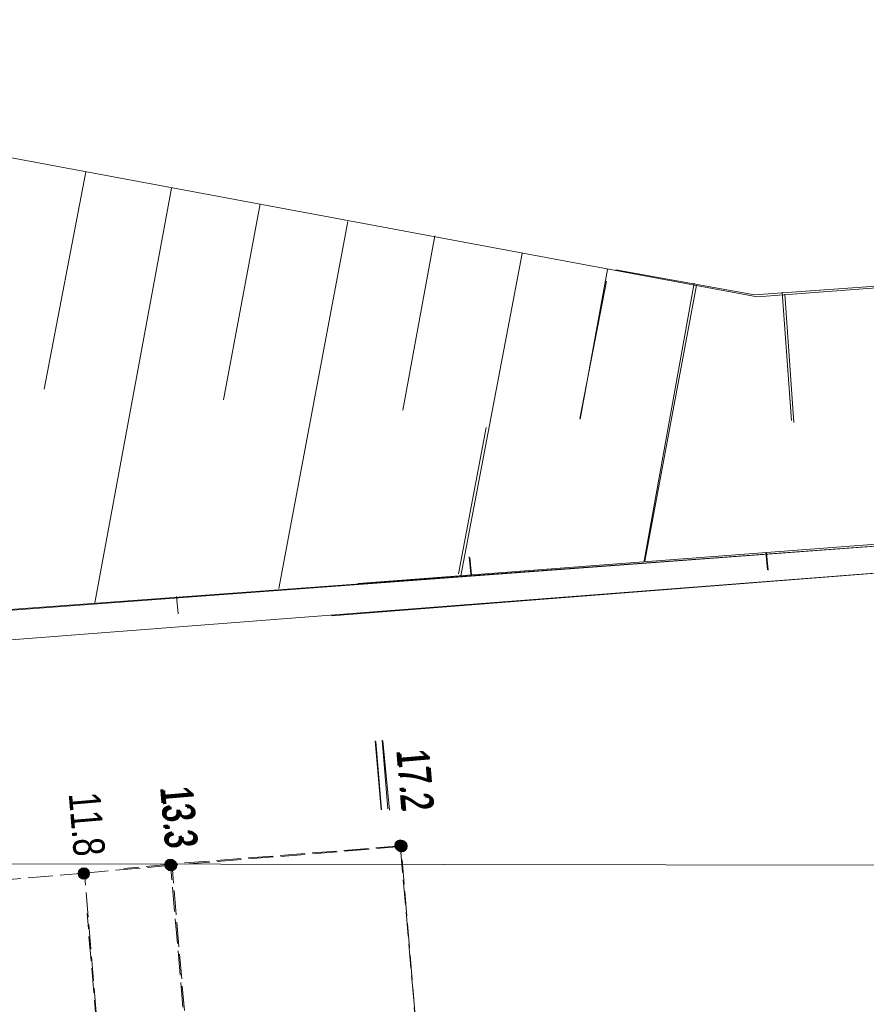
# Model space of a CAD drawing. Header units: metres. Extents: x -740 to 758, y -633 to 854.
# Tile 510 of 656: x -188 to -174, y -125 to -109. Entities that reach past the tile are written whole.
import ezdxf

# ---------------------------------------------------------------- set-up
doc = ezdxf.new("R2010")
doc.units = ezdxf.units.M
doc.header["$MEASUREMENT"] = 0
doc.linetypes.add('416_125', pattern=[0.5408, 0.416, -0.1248])
for name, color, linetype in [('Grundkarte.LOVION', 7, 'Continuous'), ('StromBemass.LOVION', 7, 'Continuous'), ('ViewBounds.LOVION', 7, 'Continuous')]:
    doc.layers.add(name, color=color, linetype=linetype)
doc.styles.add('ERSTELLTER_STIL_1', font='arial.ttf')

msp = doc.modelspace()

# ---------------------------------------------------------------- hatches: boundary and pattern name
at = {"layer": 'StromBemass.LOVION', "linetype": 'Continuous', "lineweight": 13}
for points in [[(-181.698, -122.541), (-181.691, -122.532), (-181.685, -122.522), (-181.681, -122.511), (-181.678, -122.5), (-181.677, -122.488), (-181.677, -122.477), (-181.678, -122.465), (-181.681, -122.454), (-181.686, -122.443), (-181.691, -122.433), (-181.698, -122.424), (-181.706, -122.416), (-181.715, -122.408), (-181.725, -122.402), (-181.735, -122.397), (-181.746, -122.394), (-181.757, -122.392), (-181.769, -122.391), (-181.78, -122.392), (-181.792, -122.394), (-181.803, -122.398), (-181.813, -122.402), (-181.823, -122.409), (-181.832, -122.416), (-181.839, -122.424), (-181.846, -122.434), (-181.852, -122.444), (-181.856, -122.455), (-181.859, -122.466), (-181.86, -122.477), (-181.86, -122.489), (-181.859, -122.5), (-181.856, -122.511), (-181.851, -122.522), (-181.846, -122.532), (-181.839, -122.542), (-181.831, -122.55), (-181.822, -122.557), (-181.813, -122.563), (-181.802, -122.568), (-181.791, -122.572), (-181.78, -122.574), (-181.768, -122.575), (-181.757, -122.574), (-181.745, -122.572), (-181.734, -122.568), (-181.724, -122.563), (-181.714, -122.557), (-181.705, -122.55)], [(-181.674, -122.558), (-181.667, -122.548), (-181.661, -122.538), (-181.657, -122.527), (-181.654, -122.515), (-181.652, -122.503), (-181.653, -122.491), (-181.654, -122.479), (-181.657, -122.468), (-181.662, -122.456), (-181.667, -122.446), (-181.674, -122.436), (-181.683, -122.428), (-181.692, -122.42), (-181.702, -122.414), (-181.713, -122.409), (-181.724, -122.405), (-181.736, -122.403), (-181.748, -122.402), (-181.76, -122.403), (-181.772, -122.405), (-181.783, -122.409), (-181.794, -122.414), (-181.804, -122.42), (-181.813, -122.428), (-181.821, -122.437), (-181.828, -122.446), (-181.834, -122.457), (-181.839, -122.468), (-181.842, -122.48), (-181.843, -122.492), (-181.843, -122.504), (-181.841, -122.516), (-181.838, -122.527), (-181.834, -122.538), (-181.828, -122.549), (-181.821, -122.558), (-181.813, -122.567), (-181.804, -122.575), (-181.793, -122.581), (-181.783, -122.586), (-181.771, -122.59), (-181.759, -122.592), (-181.747, -122.593), (-181.735, -122.592), (-181.724, -122.59), (-181.712, -122.586), (-181.701, -122.581), (-181.691, -122.574), (-181.682, -122.567)], [(-181.716, -122.533), (-181.711, -122.526), (-181.708, -122.519), (-181.705, -122.512), (-181.703, -122.504), (-181.702, -122.497), (-181.702, -122.489), (-181.703, -122.481), (-181.705, -122.474), (-181.708, -122.466), (-181.712, -122.459), (-181.716, -122.453), (-181.722, -122.447), (-181.728, -122.442), (-181.734, -122.438), (-181.741, -122.435), (-181.749, -122.433), (-181.757, -122.431), (-181.764, -122.431), (-181.772, -122.431), (-181.78, -122.433), (-181.787, -122.435), (-181.794, -122.438), (-181.801, -122.443), (-181.807, -122.448), (-181.812, -122.453), (-181.817, -122.46), (-181.821, -122.467), (-181.824, -122.474), (-181.825, -122.481), (-181.826, -122.489), (-181.826, -122.497), (-181.825, -122.505), (-181.823, -122.512), (-181.821, -122.52), (-181.817, -122.527), (-181.812, -122.533), (-181.807, -122.539), (-181.801, -122.544), (-181.794, -122.548), (-181.787, -122.551), (-181.78, -122.553), (-181.772, -122.555), (-181.764, -122.555), (-181.756, -122.555), (-181.749, -122.553), (-181.741, -122.551), (-181.734, -122.547), (-181.727, -122.543), (-181.721, -122.538)], [(-181.716, -122.533), (-181.711, -122.526), (-181.708, -122.519), (-181.705, -122.512), (-181.703, -122.504), (-181.702, -122.497), (-181.702, -122.489), (-181.703, -122.481), (-181.705, -122.474), (-181.708, -122.466), (-181.712, -122.459), (-181.716, -122.453), (-181.722, -122.447), (-181.728, -122.442), (-181.734, -122.438), (-181.741, -122.435), (-181.749, -122.433), (-181.757, -122.431), (-181.764, -122.431), (-181.772, -122.431), (-181.78, -122.433), (-181.787, -122.435), (-181.794, -122.438), (-181.801, -122.443), (-181.807, -122.448), (-181.812, -122.453), (-181.817, -122.46), (-181.821, -122.467), (-181.824, -122.474), (-181.825, -122.481), (-181.826, -122.489), (-181.826, -122.497), (-181.825, -122.505), (-181.823, -122.512), (-181.821, -122.52), (-181.817, -122.527), (-181.812, -122.533), (-181.807, -122.539), (-181.801, -122.544), (-181.794, -122.548), (-181.787, -122.551), (-181.78, -122.553), (-181.772, -122.555), (-181.764, -122.555), (-181.756, -122.555), (-181.749, -122.553), (-181.741, -122.551), (-181.734, -122.547), (-181.727, -122.543), (-181.721, -122.538)], [(-181.716, -122.533), (-181.711, -122.526), (-181.708, -122.519), (-181.705, -122.512), (-181.703, -122.504), (-181.702, -122.497), (-181.702, -122.489), (-181.703, -122.481), (-181.705, -122.474), (-181.708, -122.466), (-181.712, -122.459), (-181.716, -122.453), (-181.722, -122.447), (-181.728, -122.442), (-181.734, -122.438), (-181.741, -122.435), (-181.749, -122.433), (-181.757, -122.431), (-181.764, -122.431), (-181.772, -122.431), (-181.78, -122.433), (-181.787, -122.435), (-181.794, -122.438), (-181.801, -122.443), (-181.807, -122.448), (-181.812, -122.453), (-181.817, -122.46), (-181.821, -122.467), (-181.824, -122.474), (-181.825, -122.481), (-181.826, -122.489), (-181.826, -122.497), (-181.825, -122.505), (-181.823, -122.512), (-181.821, -122.52), (-181.817, -122.527), (-181.812, -122.533), (-181.807, -122.539), (-181.801, -122.544), (-181.794, -122.548), (-181.787, -122.551), (-181.78, -122.553), (-181.772, -122.555), (-181.764, -122.555), (-181.756, -122.555), (-181.749, -122.553), (-181.741, -122.551), (-181.734, -122.547), (-181.727, -122.543), (-181.721, -122.538)], [(-181.706, -122.545), (-181.702, -122.539), (-181.698, -122.532), (-181.695, -122.524), (-181.693, -122.517), (-181.692, -122.509), (-181.692, -122.501), (-181.693, -122.494), (-181.695, -122.486), (-181.698, -122.479), (-181.702, -122.472), (-181.707, -122.466), (-181.712, -122.46), (-181.718, -122.455), (-181.724, -122.451), (-181.732, -122.448), (-181.739, -122.445), (-181.747, -122.444), (-181.754, -122.444), (-181.762, -122.444), (-181.77, -122.446), (-181.777, -122.448), (-181.784, -122.451), (-181.791, -122.455), (-181.797, -122.46), (-181.802, -122.466), (-181.807, -122.472), (-181.81, -122.479), (-181.813, -122.487), (-181.815, -122.494), (-181.816, -122.502), (-181.816, -122.51), (-181.815, -122.517), (-181.813, -122.525), (-181.81, -122.532), (-181.806, -122.539), (-181.802, -122.545), (-181.796, -122.551), (-181.79, -122.556), (-181.784, -122.56), (-181.777, -122.563), (-181.769, -122.566), (-181.762, -122.567), (-181.754, -122.567), (-181.746, -122.567), (-181.739, -122.565), (-181.731, -122.563), (-181.724, -122.56), (-181.718, -122.556), (-181.712, -122.551)], [(-181.706, -122.545), (-181.702, -122.539), (-181.698, -122.532), (-181.695, -122.524), (-181.693, -122.517), (-181.692, -122.509), (-181.692, -122.501), (-181.693, -122.494), (-181.695, -122.486), (-181.698, -122.479), (-181.702, -122.472), (-181.707, -122.466), (-181.712, -122.46), (-181.718, -122.455), (-181.724, -122.451), (-181.732, -122.448), (-181.739, -122.445), (-181.747, -122.444), (-181.754, -122.444), (-181.762, -122.444), (-181.77, -122.446), (-181.777, -122.448), (-181.784, -122.451), (-181.791, -122.455), (-181.797, -122.46), (-181.802, -122.466), (-181.807, -122.472), (-181.81, -122.479), (-181.813, -122.487), (-181.815, -122.494), (-181.816, -122.502), (-181.816, -122.51), (-181.815, -122.517), (-181.813, -122.525), (-181.81, -122.532), (-181.806, -122.539), (-181.802, -122.545), (-181.796, -122.551), (-181.79, -122.556), (-181.784, -122.56), (-181.777, -122.563), (-181.769, -122.566), (-181.762, -122.567), (-181.754, -122.567), (-181.746, -122.567), (-181.739, -122.565), (-181.731, -122.563), (-181.724, -122.56), (-181.718, -122.556), (-181.712, -122.551)], [(-181.706, -122.545), (-181.702, -122.539), (-181.698, -122.532), (-181.695, -122.524), (-181.693, -122.517), (-181.692, -122.509), (-181.692, -122.501), (-181.693, -122.494), (-181.695, -122.486), (-181.698, -122.479), (-181.702, -122.472), (-181.707, -122.466), (-181.712, -122.46), (-181.718, -122.455), (-181.724, -122.451), (-181.732, -122.448), (-181.739, -122.445), (-181.747, -122.444), (-181.754, -122.444), (-181.762, -122.444), (-181.77, -122.446), (-181.777, -122.448), (-181.784, -122.451), (-181.791, -122.455), (-181.797, -122.46), (-181.802, -122.466), (-181.807, -122.472), (-181.81, -122.479), (-181.813, -122.487), (-181.815, -122.494), (-181.816, -122.502), (-181.816, -122.51), (-181.815, -122.517), (-181.813, -122.525), (-181.81, -122.532), (-181.806, -122.539), (-181.802, -122.545), (-181.796, -122.551), (-181.79, -122.556), (-181.784, -122.56), (-181.777, -122.563), (-181.769, -122.566), (-181.762, -122.567), (-181.754, -122.567), (-181.746, -122.567), (-181.739, -122.565), (-181.731, -122.563), (-181.724, -122.56), (-181.718, -122.556), (-181.712, -122.551)], [(-185.583, -122.871), (-185.576, -122.861), (-185.571, -122.851), (-185.566, -122.84), (-185.563, -122.828), (-185.562, -122.816), (-185.562, -122.804), (-185.563, -122.792), (-185.566, -122.781), (-185.571, -122.77), (-185.577, -122.759), (-185.584, -122.749), (-185.592, -122.741), (-185.601, -122.733), (-185.611, -122.727), (-185.622, -122.722), (-185.634, -122.718), (-185.645, -122.716), (-185.657, -122.715), (-185.669, -122.716), (-185.681, -122.718), (-185.693, -122.722), (-185.703, -122.727), (-185.714, -122.733), (-185.723, -122.741), (-185.731, -122.75), (-185.738, -122.76), (-185.744, -122.77), (-185.748, -122.781), (-185.751, -122.793), (-185.752, -122.805), (-185.752, -122.817), (-185.751, -122.829), (-185.748, -122.84), (-185.743, -122.851), (-185.738, -122.862), (-185.731, -122.872), (-185.722, -122.88), (-185.713, -122.888), (-185.703, -122.894), (-185.692, -122.899), (-185.681, -122.903), (-185.669, -122.905), (-185.657, -122.906), (-185.645, -122.905), (-185.633, -122.903), (-185.622, -122.899), (-185.611, -122.894), (-185.601, -122.888), (-185.592, -122.88)], [(-185.57, -122.881), (-185.563, -122.872), (-185.557, -122.861), (-185.553, -122.85), (-185.55, -122.838), (-185.548, -122.826), (-185.548, -122.814), (-185.55, -122.803), (-185.553, -122.791), (-185.557, -122.78), (-185.563, -122.769), (-185.57, -122.76), (-185.579, -122.751), (-185.588, -122.743), (-185.598, -122.737), (-185.609, -122.732), (-185.62, -122.728), (-185.632, -122.726), (-185.644, -122.725), (-185.656, -122.726), (-185.668, -122.728), (-185.679, -122.732), (-185.69, -122.737), (-185.7, -122.744), (-185.709, -122.751), (-185.718, -122.76), (-185.725, -122.77), (-185.73, -122.78), (-185.735, -122.792), (-185.738, -122.803), (-185.739, -122.815), (-185.739, -122.827), (-185.737, -122.839), (-185.734, -122.851), (-185.73, -122.862), (-185.724, -122.872), (-185.717, -122.882), (-185.709, -122.891), (-185.7, -122.898), (-185.689, -122.905), (-185.679, -122.91), (-185.667, -122.913), (-185.655, -122.916), (-185.643, -122.916), (-185.631, -122.915), (-185.62, -122.913), (-185.608, -122.909), (-185.597, -122.904), (-185.587, -122.898), (-185.578, -122.89)], [(-185.604, -122.842), (-185.599, -122.836), (-185.596, -122.829), (-185.593, -122.822), (-185.591, -122.814), (-185.59, -122.806), (-185.59, -122.798), (-185.591, -122.79), (-185.593, -122.782), (-185.596, -122.775), (-185.6, -122.768), (-185.604, -122.762), (-185.61, -122.756), (-185.616, -122.751), (-185.623, -122.747), (-185.63, -122.743), (-185.638, -122.741), (-185.645, -122.739), (-185.653, -122.739), (-185.661, -122.739), (-185.669, -122.741), (-185.677, -122.743), (-185.684, -122.747), (-185.69, -122.751), (-185.697, -122.756), (-185.702, -122.762), (-185.707, -122.768), (-185.711, -122.775), (-185.713, -122.783), (-185.715, -122.791), (-185.716, -122.798), (-185.716, -122.806), (-185.715, -122.814), (-185.713, -122.822), (-185.71, -122.829), (-185.706, -122.836), (-185.702, -122.843), (-185.696, -122.849), (-185.69, -122.854), (-185.683, -122.858), (-185.676, -122.861), (-185.669, -122.864), (-185.661, -122.865), (-185.653, -122.866), (-185.645, -122.865), (-185.637, -122.864), (-185.63, -122.861), (-185.622, -122.858), (-185.616, -122.853), (-185.61, -122.848)], [(-185.604, -122.842), (-185.599, -122.836), (-185.596, -122.829), (-185.593, -122.822), (-185.591, -122.814), (-185.59, -122.806), (-185.59, -122.798), (-185.591, -122.79), (-185.593, -122.782), (-185.596, -122.775), (-185.6, -122.768), (-185.604, -122.762), (-185.61, -122.756), (-185.616, -122.751), (-185.623, -122.747), (-185.63, -122.743), (-185.638, -122.741), (-185.645, -122.739), (-185.653, -122.739), (-185.661, -122.739), (-185.669, -122.741), (-185.677, -122.743), (-185.684, -122.747), (-185.69, -122.751), (-185.697, -122.756), (-185.702, -122.762), (-185.707, -122.768), (-185.711, -122.775), (-185.713, -122.783), (-185.715, -122.791), (-185.716, -122.798), (-185.716, -122.806), (-185.715, -122.814), (-185.713, -122.822), (-185.71, -122.829), (-185.706, -122.836), (-185.702, -122.843), (-185.696, -122.849), (-185.69, -122.854), (-185.683, -122.858), (-185.676, -122.861), (-185.669, -122.864), (-185.661, -122.865), (-185.653, -122.866), (-185.645, -122.865), (-185.637, -122.864), (-185.63, -122.861), (-185.622, -122.858), (-185.616, -122.853), (-185.61, -122.848)], [(-185.582, -122.86), (-185.577, -122.854), (-185.574, -122.847), (-185.571, -122.84), (-185.569, -122.832), (-185.568, -122.825), (-185.568, -122.817), (-185.569, -122.81), (-185.571, -122.803), (-185.574, -122.795), (-185.578, -122.789), (-185.582, -122.783), (-185.587, -122.777), (-185.593, -122.772), (-185.6, -122.768), (-185.606, -122.765), (-185.614, -122.763), (-185.621, -122.761), (-185.629, -122.761), (-185.636, -122.761), (-185.644, -122.763), (-185.651, -122.765), (-185.658, -122.769), (-185.664, -122.773), (-185.67, -122.777), (-185.675, -122.783), (-185.68, -122.789), (-185.683, -122.796), (-185.686, -122.803), (-185.688, -122.81), (-185.689, -122.818), (-185.689, -122.825), (-185.688, -122.833), (-185.686, -122.84), (-185.683, -122.847), (-185.679, -122.854), (-185.675, -122.86), (-185.67, -122.865), (-185.664, -122.87), (-185.657, -122.874), (-185.651, -122.878), (-185.643, -122.88), (-185.636, -122.881), (-185.628, -122.882), (-185.621, -122.881), (-185.613, -122.88), (-185.606, -122.877), (-185.599, -122.874), (-185.593, -122.87), (-185.587, -122.865)], [(-185.582, -122.86), (-185.577, -122.854), (-185.574, -122.847), (-185.571, -122.84), (-185.569, -122.832), (-185.568, -122.825), (-185.568, -122.817), (-185.569, -122.81), (-185.571, -122.803), (-185.574, -122.795), (-185.578, -122.789), (-185.582, -122.783), (-185.587, -122.777), (-185.593, -122.772), (-185.6, -122.768), (-185.606, -122.765), (-185.614, -122.763), (-185.621, -122.761), (-185.629, -122.761), (-185.636, -122.761), (-185.644, -122.763), (-185.651, -122.765), (-185.658, -122.769), (-185.664, -122.773), (-185.67, -122.777), (-185.675, -122.783), (-185.68, -122.789), (-185.683, -122.796), (-185.686, -122.803), (-185.688, -122.81), (-185.689, -122.818), (-185.689, -122.825), (-185.688, -122.833), (-185.686, -122.84), (-185.683, -122.847), (-185.679, -122.854), (-185.675, -122.86), (-185.67, -122.865), (-185.664, -122.87), (-185.657, -122.874), (-185.651, -122.878), (-185.643, -122.88), (-185.636, -122.881), (-185.628, -122.882), (-185.621, -122.881), (-185.613, -122.88), (-185.606, -122.877), (-185.599, -122.874), (-185.593, -122.87), (-185.587, -122.865)], [(-187.045, -123.02), (-187.038, -123.01), (-187.032, -122.999), (-187.027, -122.988), (-187.024, -122.976), (-187.023, -122.964), (-187.023, -122.952), (-187.024, -122.94), (-187.027, -122.928), (-187.032, -122.917), (-187.038, -122.907), (-187.045, -122.897), (-187.053, -122.888), (-187.063, -122.88), (-187.073, -122.874), (-187.084, -122.869), (-187.096, -122.865), (-187.108, -122.863), (-187.12, -122.862), (-187.132, -122.863), (-187.144, -122.865), (-187.155, -122.869), (-187.166, -122.874), (-187.176, -122.881), (-187.186, -122.888), (-187.194, -122.897), (-187.201, -122.907), (-187.207, -122.918), (-187.211, -122.929), (-187.214, -122.941), (-187.216, -122.953), (-187.216, -122.965), (-187.214, -122.977), (-187.211, -122.989), (-187.207, -123), (-187.201, -123.011), (-187.194, -123.02), (-187.185, -123.029), (-187.176, -123.037), (-187.166, -123.043), (-187.155, -123.049), (-187.143, -123.052), (-187.131, -123.055), (-187.119, -123.055), (-187.107, -123.054), (-187.095, -123.052), (-187.083, -123.048), (-187.072, -123.043), (-187.062, -123.037), (-187.053, -123.029)], [(-187.067, -122.996), (-187.063, -122.989), (-187.059, -122.983), (-187.056, -122.975), (-187.054, -122.967), (-187.053, -122.96), (-187.053, -122.952), (-187.054, -122.944), (-187.056, -122.936), (-187.059, -122.929), (-187.063, -122.922), (-187.068, -122.915), (-187.073, -122.91), (-187.079, -122.905), (-187.086, -122.9), (-187.093, -122.897), (-187.101, -122.895), (-187.108, -122.893), (-187.116, -122.893), (-187.124, -122.893), (-187.132, -122.895), (-187.14, -122.897), (-187.147, -122.901), (-187.153, -122.905), (-187.16, -122.91), (-187.165, -122.916), (-187.17, -122.922), (-187.173, -122.929), (-187.176, -122.937), (-187.178, -122.944), (-187.179, -122.952), (-187.179, -122.96), (-187.178, -122.968), (-187.176, -122.976), (-187.173, -122.983), (-187.169, -122.99), (-187.165, -122.996), (-187.159, -123.002), (-187.153, -123.007), (-187.146, -123.011), (-187.139, -123.015), (-187.132, -123.017), (-187.124, -123.018), (-187.116, -123.019), (-187.108, -123.018), (-187.1, -123.017), (-187.093, -123.014), (-187.086, -123.011), (-187.079, -123.007), (-187.073, -123.002)], [(-187.067, -122.996), (-187.063, -122.989), (-187.059, -122.983), (-187.056, -122.975), (-187.054, -122.967), (-187.053, -122.96), (-187.053, -122.952), (-187.054, -122.944), (-187.056, -122.936), (-187.059, -122.929), (-187.063, -122.922), (-187.068, -122.915), (-187.073, -122.91), (-187.079, -122.905), (-187.086, -122.9), (-187.093, -122.897), (-187.101, -122.895), (-187.108, -122.893), (-187.116, -122.893), (-187.124, -122.893), (-187.132, -122.895), (-187.14, -122.897), (-187.147, -122.901), (-187.153, -122.905), (-187.16, -122.91), (-187.165, -122.916), (-187.17, -122.922), (-187.173, -122.929), (-187.176, -122.937), (-187.178, -122.944), (-187.179, -122.952), (-187.179, -122.96), (-187.178, -122.968), (-187.176, -122.976), (-187.173, -122.983), (-187.169, -122.99), (-187.165, -122.996), (-187.159, -123.002), (-187.153, -123.007), (-187.146, -123.011), (-187.139, -123.015), (-187.132, -123.017), (-187.124, -123.018), (-187.116, -123.019), (-187.108, -123.018), (-187.1, -123.017), (-187.093, -123.014), (-187.086, -123.011), (-187.079, -123.007), (-187.073, -123.002)]]:
    msp.add_hatch(color=7, dxfattribs=at).paths.add_polyline_path(points)

# ---------------------------------------------------------------- linework, layer by layer
at = {"layer": 'Grundkarte.LOVION', "color": 7, "linetype": 'Continuous', "lineweight": 13}
for points in [[(-167.803, -112.729), (-167.814, -112.612), (-175.736, -113.209), (-196.328, -109.37), (-199.662, -109.43), (-202.492, -110.712), (-204.537, -113.069), (-205.082, -115.96), (-199.376, -119.304), (-196.911, -119.122), (-196.328, -109.37), (-196.911, -119.122), (-171.527, -117.26)], [(-187.085, -111.097), (-187.79, -114.772)], [(-185.64, -111.37), (-186.934, -118.383)], [(-184.136, -111.636), (-184.758, -114.948)], [(-182.658, -111.935), (-183.825, -118.138)], [(-181.187, -112.176), (-181.726, -115.125)], [(-179.709, -112.474), (-180.743, -117.925)], [(-182.483, -118.057), (-170.308, -117.132), (-167.465, -116.884), (-167.62, -114.387), (-167.824, -112.604), (-175.778, -113.175), (-178.125, -112.754)], [(-178.264, -112.747), (-178.726, -115.275)], [(-178.283, -112.947), (-178.736, -115.267)], [(-176.802, -112.979), (-177.644, -117.672)], [(-176.76, -113.014), (-177.634, -117.68)], [(-175.31, -113.129), (-175.156, -115.301)], [(-175.268, -113.163), (-175.114, -115.335)], [(-180.317, -115.421), (-180.785, -117.891)]]:
    msp.add_lwpolyline(points, dxfattribs=at)
at = {"layer": 'Grundkarte.LOVION', "color": 8, "linetype": 'Continuous', "lineweight": 18}
for points in [[(-211.886, -116.507), (-205.082, -115.96), (-199.376, -119.304), (-195.325, -119.026), (-171.527, -117.26)], [(-152.428, -116.212), (-182.932, -118.603)], [(-182.483, -118.057), (-170.308, -117.132)], [(-175.56, -117.823), (-175.589, -117.53)], [(-180.606, -117.607), (-180.577, -117.9)], [(-180.596, -117.615), (-180.567, -117.908)], [(-175.55, -117.831), (-175.579, -117.538)], [(-171.923, -117.743), (-193.25, -119.384)], [(-185.527, -118.57), (-185.556, -118.277)]]:
    msp.add_lwpolyline(points, dxfattribs=at)
at = {"layer": 'StromBemass.LOVION', "color": 7, "linetype": 'Continuous', "lineweight": 13}
for points in [[(-182.193, -120.718), (-182.095, -121.876)], [(-182.183, -120.726), (-182.085, -121.884)], [(-182.076, -120.706), (-181.978, -121.864)], [(-182.066, -120.714), (-181.952, -121.886)]]:
    msp.add_lwpolyline(points, dxfattribs=at)
at = {"layer": 'StromBemass.LOVION', "color": 7, "linetype": '416_125', "lineweight": 13}
for points in [[(-181.205, -129.068), (-181.758, -122.502), (-185.629, -122.821), (-187.108, -122.951), (-190.01, -123.205), (-192.914, -123.43), (-193.542, -123.506), (-195.155, -123.635), (-198.892, -123.956), (-198.709, -126.125), (-198.612, -127.416)], [(-180.129, -141.53), (-180.193, -140.724), (-181.768, -122.494), (-185.654, -122.8)], [(-184.24, -139.228), (-185.654, -122.8), (-186.445, -122.877)], [(-184.731, -133.359), (-185.629, -122.821)], [(-186.092, -135.014), (-187.108, -122.951)], [(-185.847, -137.907), (-187.066, -123.633)]]:
    msp.add_lwpolyline(points, dxfattribs=at)
at = {"layer": 'StromBemass.LOVION', "color": 7, "linetype": 'Continuous', "lineweight": 13}
for centre, radius in [((-181.769, -122.483), 0.0918), ((-181.748, -122.497), 0.0954), ((-181.764, -122.493), 0.0623), ((-181.764, -122.493), 0.0623), ((-181.764, -122.493), 0.0623), ((-181.754, -122.506), 0.062), ((-181.754, -122.506), 0.062), ((-181.754, -122.506), 0.062), ((-185.657, -122.811), 0.0955), ((-185.644, -122.821), 0.0955), ((-185.653, -122.802), 0.0634), ((-185.653, -122.802), 0.0634), ((-185.629, -122.821), 0.0604), ((-185.629, -122.821), 0.0604), ((-187.119, -122.959), 0.0967), ((-187.116, -122.956), 0.0631), ((-187.116, -122.956), 0.0631)]:
    msp.add_circle(centre, radius, dxfattribs=at)
at = {"layer": 'ViewBounds.LOVION', "color": 1, "linetype": 'Continuous', "lineweight": 18}
msp.add_lwpolyline([(528.379, 238.399), (527.852, -123.837), (-505.561, -122.336), (-505.035, 239.901)], close=True, dxfattribs=at)

# ---------------------------------------------------------------- texts
at = {"layer": 'StromBemass.LOVION', "color": 7, "linetype": 'Continuous', "lineweight": 13, "attachment_point": 7, "style": 'ERSTELLTER_STIL_1'}
for s, insert, char_height, rotation in [('{\\A1;\\W0.71556x;17.2}', (-181.838, -120.873), 0.53355, 274.8652), ('{\\A1;\\W0.71558x;17.2}', (-181.812, -120.894), 0.53355, 274.8652), ('{\\A1;\\W0.71558x;13.3}', (-185.839, -121.499), 0.53355, 274.8652), ('{\\A1;\\W0.74399x;11.8}', (-187.385, -121.61), 0.53352, 274.8654), ('{\\A1;\\W0.71558x;13.3}', (-185.813, -121.52), 0.53355, 274.8652)]:
    msp.add_mtext(s, dxfattribs=dict(at, insert=insert, char_height=char_height, rotation=rotation))

doc.saveas('drawing.dxf')
